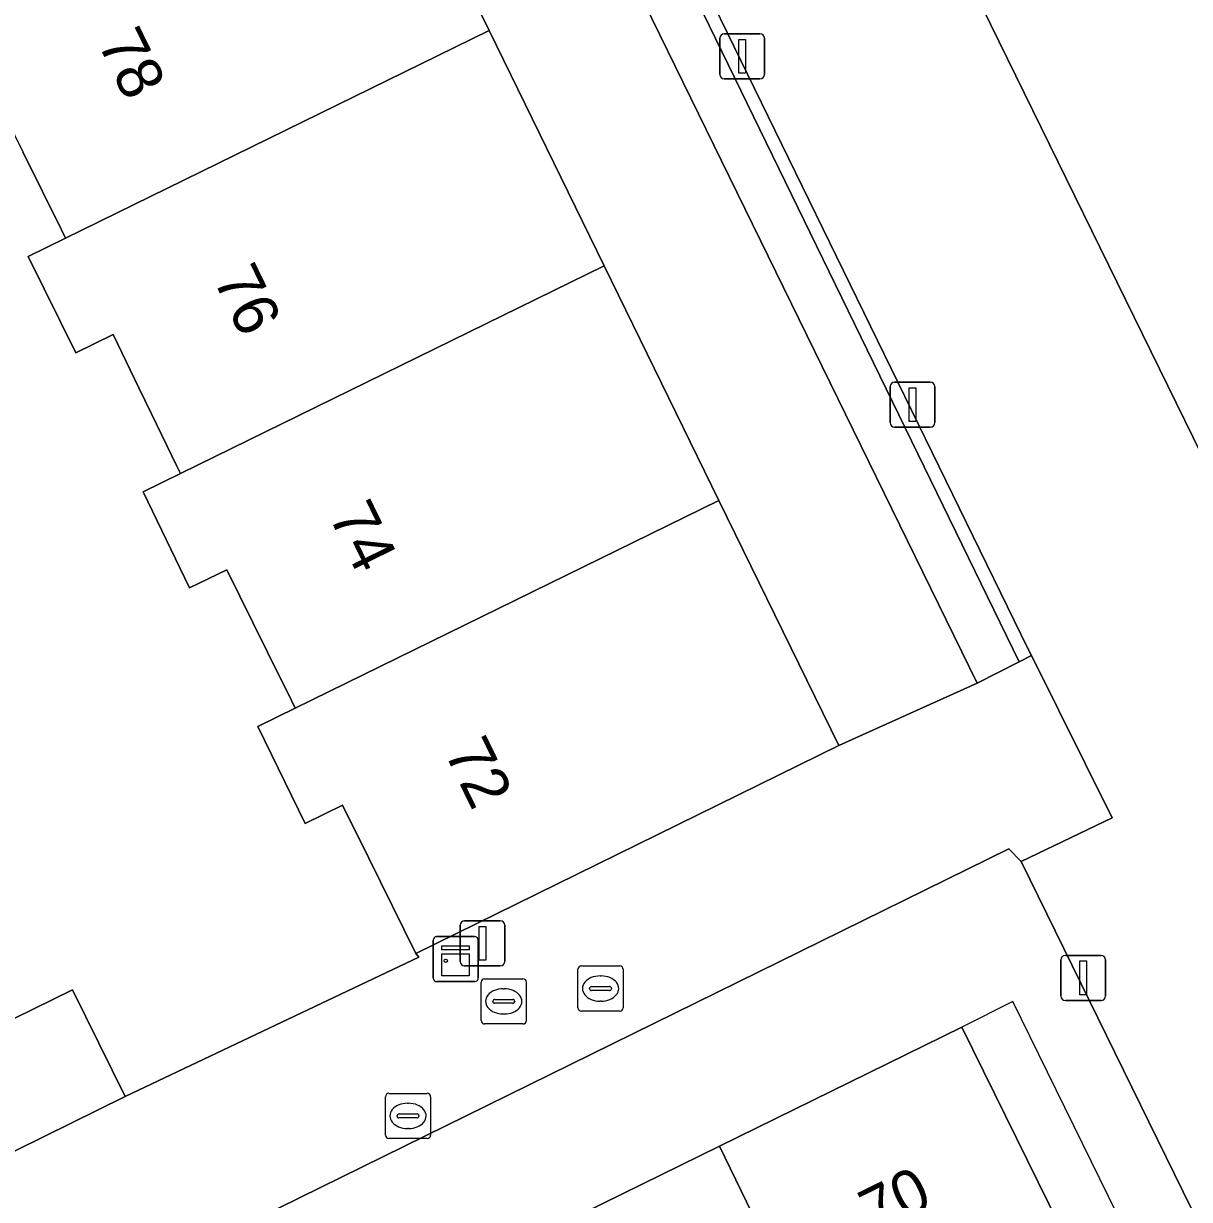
# Model space of a CAD drawing. Extents: x 160455 to 162082, y 388339 to 389736.
# Drawn here: x 160940.36 to 160966.19, y 388781.29 to 388807.35 of the extents above; entities that cross this region are included whole.
import ezdxf

# ---------------------------------------------------------------- set-up
doc = ezdxf.new("R2010")
doc.units = 0
for name, color, linetype in [('IMGEO_Erf', 7, 'Continuous'), ('IMGEO_Kast', 7, 'Continuous'), ('IMGEO_Kolk', 7, 'Continuous'), ('IMGEO_Lichtmast', 7, 'Continuous'), ('IMGEO_Pand', 7, 'Continuous'), ('IMGEO_Pand_nummerreeks', 7, 'Continuous'), ('IMGEO_Pand_overbouw', 7, 'Continuous'), ('IMGEO_Parkeervlak_open', 7, 'Continuous'), ('IMGEO_Rijbaan_lokaal_open', 7, 'Continuous'), ('IMGEO_Rioolput', 7, 'Continuous'), ('IMGEO_Verkeerseiland_open', 7, 'Continuous'), ('IMGEO_Voetpad_open', 7, 'Continuous')]:
    doc.layers.add(name, color=color, linetype=linetype)

msp = doc.modelspace()

# ---------------------------------------------------------------- linework, layer by layer
at = {"layer": 'IMGEO_Erf'}
msp.add_lwpolyline([(160961.484, 388792.734), (160943.478, 388829.542), (160940.441, 388828.108), (160943.047, 388822.78), (160945.383, 388823.928), (160946.985, 388820.667), (160944.643, 388819.516), (160945.587, 388817.586), (160948.132, 388812.383), (160950.672, 388807.189), (160953.222, 388801.976), (160955.762, 388796.782), (160958.421, 388791.346)], close=True, dxfattribs=at)
for points in [[(160938.434, 388784.456), (160941.449, 388785.939), (160942.613, 388783.571), (160949.119, 388786.661), (160949.05, 388786.739), (160948.009, 388788.851), (160947.428, 388790.029), (160946.601, 388789.624), (160945.551, 388791.77), (160946.378, 388792.176), (160946.295, 388792.345), (160945.764, 388793.421), (160945.44, 388794.076), (160944.864, 388795.242), (160944.035, 388794.842), (160943.009, 388796.969), (160943.835, 388797.374), (160943.754, 388797.541), (160943.194, 388798.698), (160942.915, 388799.276), (160942.344, 388800.457), (160941.519, 388800.05), (160940.464, 388802.188), (160941.29, 388802.593), (160941.2, 388802.775), (160940.35, 388804.493)], [(160966.804, 388779.925), (160962.46, 388788.776), (160962.186, 388789.06), (160937.225, 388776.774), (160939.088, 388772.99), (160937.925, 388772.412)], [(160950.593, 388779.927), (160955.774, 388782.471), (160961.144, 388785.109), (160965.734, 388775.78)]]:
    msp.add_lwpolyline(points, dxfattribs=at)
at = {"layer": 'IMGEO_Kast'}
for p, q in [((160949.435, 388786.192), (160949.435, 388787.033)), ((160949.435, 388787.033), (160949.435, 388786.192)), ((160949.51, 388787.117), (160950.351, 388787.117)), ((160950.351, 388787.117), (160949.51, 388787.117)), ((160950.435, 388787.042), (160950.435, 388786.201)), ((160950.435, 388786.201), (160950.435, 388787.042)), ((160950.36, 388786.117), (160949.519, 388786.117)), ((160949.519, 388786.117), (160950.36, 388786.117))]:
    msp.add_line(p, q, dxfattribs=at)
for points in [[(160949.63, 388786.907), (160950.23, 388786.907), (160950.23, 388786.822), (160949.63, 388786.822), (160949.63, 388786.907)], [(160949.63, 388786.732), (160950.23, 388786.732), (160950.23, 388786.243), (160949.63, 388786.243), (160949.63, 388786.732)]]:
    msp.add_lwpolyline(points, dxfattribs=at)
msp.add_circle((160949.714, 388786.581), 0.0377, dxfattribs=at)
for centre, start, end in [((160949.513, 388787.039), 92.4484, 184.2845), ((160949.513, 388787.039), 92.4484, 184.2845), ((160950.357, 388787.039), 2.4484, 94.2845), ((160950.357, 388787.039), 2.4484, 94.2845), ((160949.513, 388786.195), 182.4484, 274.2845), ((160949.513, 388786.195), 182.4484, 274.2845), ((160950.357, 388786.195), 272.4484, 4.2845), ((160950.357, 388786.195), 272.4484, 4.2845)]:
    msp.add_arc(centre, 0.0779, start, end, dxfattribs=at)
at = {"layer": 'IMGEO_Kolk'}
for p, q in [((160950.572, 388786.18), (160951.424, 388786.18)), ((160950.497, 388785.254), (160950.497, 388786.106)), ((160950.985, 388785.96), (160951.01, 388785.96)), ((160951.498, 388786.106), (160951.498, 388785.254)), ((160950.756, 388785.674), (160950.756, 388785.686)), ((160951.194, 388785.637), (160950.796, 388785.637)), ((160950.799, 388785.723), (160951.197, 388785.723)), ((160951.24, 388785.686), (160951.24, 388785.674)), ((160951.008, 388785.4), (160950.983, 388785.4)), ((160951.424, 388785.18), (160950.572, 388785.18))]:
    msp.add_line(p, q, dxfattribs=at)
for points in [[(160950.572, 388786.18), (160951.424, 388786.18)], [(160950.497, 388785.254), (160950.497, 388786.106)], [(160951.498, 388786.106), (160951.498, 388785.254)], [(160951.424, 388785.18), (160950.572, 388785.18)]]:
    msp.add_lwpolyline(points, dxfattribs=at)
for centre, radius, start, end in [((160950.574, 388786.104), 0.0765, 91.552, 178.448), ((160950.574, 388786.104), 0.0765, 91.552, 178.448), ((160951.422, 388786.104), 0.0765, 1.552, 88.448), ((160951.422, 388786.104), 0.0765, 1.552, 88.448), ((160950.796, 388785.683), 0.0403, 85.8775, 175.7526), ((160950.793, 388785.673), 0.0366, 178.938, 274.7102), ((160951.197, 388785.68), 0.043, 264.8664, 352.4533), ((160951.201, 388785.685), 0.0386, 1.7309, 96.639), ((160950.574, 388785.256), 0.0765, 181.552, 268.448), ((160950.574, 388785.256), 0.0765, 181.552, 268.448), ((160951.422, 388785.256), 0.0765, 271.552, 358.448), ((160951.422, 388785.256), 0.0765, 271.552, 358.448)]:
    msp.add_arc(centre, radius, start, end, dxfattribs=at)
for centre, major_axis, ratio, start_param, end_param in [((160950.984, 388785.68), (-0.387, 0.002), 0.722429, 4.712389, 7.853982), ((160951.009, 388785.68), (-0.39, 0.002), 0.717154, 1.570796, 4.712389)]:
    msp.add_ellipse(centre, major_axis=major_axis, ratio=ratio, start_param=start_param, end_param=end_param, dxfattribs=at)
at = {"layer": 'IMGEO_Lichtmast'}
for p, q in [((160955.783, 388806.221), (160955.783, 388807.021)), ((160955.783, 388807.021), (160955.783, 388806.221)), ((160955.883, 388807.121), (160956.673, 388807.121)), ((160956.673, 388807.121), (160955.883, 388807.121)), ((160956.773, 388807.021), (160956.773, 388806.221)), ((160956.773, 388806.221), (160956.773, 388807.021)), ((160956.673, 388806.121), (160955.883, 388806.121)), ((160955.883, 388806.121), (160956.673, 388806.121)), ((160959.556, 388798.503), (160959.556, 388799.303)), ((160959.556, 388799.303), (160959.556, 388798.503)), ((160959.656, 388799.403), (160960.446, 388799.403)), ((160960.446, 388799.403), (160959.656, 388799.403)), ((160960.546, 388799.303), (160960.546, 388798.503)), ((160960.546, 388798.503), (160960.546, 388799.303)), ((160960.446, 388798.403), (160959.656, 388798.403)), ((160959.656, 388798.403), (160960.446, 388798.403)), ((160950.131, 388787.466), (160950.921, 388787.466)), ((160950.921, 388787.466), (160950.131, 388787.466)), ((160950.031, 388786.566), (160950.031, 388787.366)), ((160950.031, 388787.366), (160950.031, 388786.566)), ((160951.021, 388787.366), (160951.021, 388786.566)), ((160951.021, 388786.566), (160951.021, 388787.366)), ((160963.438, 388786.7), (160964.228, 388786.7)), ((160964.228, 388786.7), (160963.438, 388786.7)), ((160950.921, 388786.466), (160950.131, 388786.466)), ((160950.131, 388786.466), (160950.921, 388786.466)), ((160963.338, 388785.8), (160963.338, 388786.6)), ((160963.338, 388786.6), (160963.338, 388785.8)), ((160964.328, 388786.6), (160964.328, 388785.8)), ((160964.328, 388785.8), (160964.328, 388786.6)), ((160964.228, 388785.7), (160963.438, 388785.7)), ((160963.438, 388785.7), (160964.228, 388785.7))]:
    msp.add_line(p, q, dxfattribs=at)
for points in [[(160956.203, 388806.996), (160956.353, 388806.996), (160956.353, 388806.246), (160956.203, 388806.246), (160956.203, 388806.996)], [(160959.976, 388799.278), (160960.126, 388799.278), (160960.126, 388798.528), (160959.976, 388798.528), (160959.976, 388799.278)], [(160950.451, 388787.341), (160950.601, 388787.341), (160950.601, 388786.591), (160950.451, 388786.591), (160950.451, 388787.341)], [(160963.758, 388786.575), (160963.908, 388786.575), (160963.908, 388785.825), (160963.758, 388785.825), (160963.758, 388786.575)]]:
    msp.add_lwpolyline(points, dxfattribs=at)
for centre, start, end in [((160955.883, 388807.021), 90, 180), ((160955.883, 388807.021), 90, 180), ((160956.673, 388807.021), 0, 90), ((160956.673, 388807.021), 360, 90), ((160955.883, 388806.221), 180, 270), ((160955.883, 388806.221), 180, 270), ((160956.673, 388806.221), 270, 0), ((160956.673, 388806.221), 270, 0), ((160959.656, 388799.303), 90, 180), ((160959.656, 388799.303), 90, 180), ((160960.446, 388799.303), 0, 90), ((160960.446, 388799.303), 360, 90), ((160959.656, 388798.503), 180, 270), ((160959.656, 388798.503), 180, 270), ((160960.446, 388798.503), 270, 0), ((160960.446, 388798.503), 270, 0), ((160950.131, 388787.366), 90, 180), ((160950.131, 388787.366), 90, 180), ((160950.921, 388787.366), 0, 90), ((160950.921, 388787.366), 360, 90), ((160963.438, 388786.6), 90, 180), ((160963.438, 388786.6), 90, 180), ((160964.228, 388786.6), 0, 90), ((160964.228, 388786.6), 360, 90), ((160950.131, 388786.566), 180, 270), ((160950.131, 388786.566), 180, 270), ((160950.921, 388786.566), 270, 0), ((160950.921, 388786.566), 270, 0), ((160963.438, 388785.8), 180, 270), ((160963.438, 388785.8), 180, 270), ((160964.228, 388785.8), 270, 0), ((160964.228, 388785.8), 270, 0)]:
    msp.add_arc(centre, 0.1, start, end, dxfattribs=at)
at = {"layer": 'IMGEO_Pand'}
for points in [[(160948.132, 388812.383), (160937.905, 388807.39), (160938.952, 388805.246), (160939.779, 388805.649), (160940.35, 388804.493), (160941.2, 388802.775), (160941.29, 388802.593), (160950.672, 388807.189)], [(160953.222, 388801.976), (160950.672, 388807.189), (160941.29, 388802.593), (160940.464, 388802.188), (160941.519, 388800.05), (160942.344, 388800.457), (160942.915, 388799.276), (160943.194, 388798.698), (160943.754, 388797.541), (160943.835, 388797.374)], [(160955.762, 388796.782), (160953.222, 388801.976), (160943.835, 388797.374), (160943.009, 388796.969), (160944.035, 388794.842), (160944.864, 388795.242), (160945.44, 388794.076), (160945.764, 388793.421), (160946.295, 388792.345), (160946.378, 388792.176)], [(160955.762, 388796.782), (160946.378, 388792.176), (160945.551, 388791.77), (160946.601, 388789.624), (160947.428, 388790.029), (160948.009, 388788.851), (160949.05, 388786.739), (160958.421, 388791.346)], [(160938.434, 388784.456), (160939.598, 388782.089), (160942.613, 388783.571), (160941.449, 388785.939)], [(160961.144, 388785.109), (160955.774, 388782.471), (160960.335, 388773.079), (160960.737, 388772.251), (160962.886, 388773.294), (160962.484, 388774.122), (160963.716, 388774.751), (160965.734, 388775.78)], [(160955.774, 388782.471), (160950.593, 388779.927), (160955.118, 388770.534), (160955.517, 388769.707), (160957.68, 388770.739), (160957.284, 388771.57), (160958.438, 388772.141), (160958.912, 388772.376), (160960.167, 388772.996), (160960.335, 388773.079)]]:
    msp.add_lwpolyline(points, close=True, dxfattribs=at)
at = {"layer": 'IMGEO_Pand_overbouw'}
msp.add_lwpolyline([(160961.144, 388785.109), (160965.734, 388775.78), (160963.716, 388774.751), (160964.12, 388773.919), (160967.282, 388775.466), (160962.275, 388785.678)], close=True, dxfattribs=at)
at = {"layer": 'IMGEO_Parkeervlak_open'}
msp.add_lwpolyline([(160948.872, 388833.674), (160944.14, 388831.355), (160962.609, 388793.497), (160962.686, 388793.342), (160964.475, 388789.746), (160962.46, 388788.776), (160966.804, 388779.925), (160971.277, 388770.846), (160975.724, 388773.041), (160967.282, 388790.15), (160969.637, 388791.303)], close=True, dxfattribs=at)
at = {"layer": 'IMGEO_Rijbaan_lokaal_open'}
msp.add_lwpolyline([(160946.622, 388838.248), (160948.872, 388833.674), (160969.637, 388791.303), (160967.282, 388790.15), (160975.724, 388773.041), (160982.393, 388776.332), (160979.119, 388783.035), (160977.581, 388786.134), (160953.303, 388835.701)], dxfattribs=at)
at = {"layer": 'IMGEO_Rioolput'}
for p, q in [((160952.717, 388786.464), (160953.569, 388786.464)), ((160952.642, 388785.538), (160952.642, 388786.39)), ((160953.13, 388786.244), (160953.155, 388786.244)), ((160953.643, 388786.39), (160953.643, 388785.538)), ((160952.901, 388785.958), (160952.901, 388785.97)), ((160953.339, 388785.921), (160952.941, 388785.921)), ((160952.944, 388786.007), (160953.342, 388786.007)), ((160953.385, 388785.97), (160953.385, 388785.958)), ((160953.153, 388785.684), (160953.128, 388785.684)), ((160953.569, 388785.464), (160952.717, 388785.464)), ((160948.377, 388782.716), (160948.377, 388783.568)), ((160948.452, 388783.642), (160949.304, 388783.642)), ((160949.378, 388783.568), (160949.378, 388782.716)), ((160948.865, 388783.422), (160948.89, 388783.422)), ((160948.636, 388783.136), (160948.636, 388783.148)), ((160949.074, 388783.099), (160948.676, 388783.099)), ((160948.679, 388783.185), (160949.077, 388783.185)), ((160949.12, 388783.148), (160949.12, 388783.136)), ((160948.888, 388782.862), (160948.863, 388782.862)), ((160949.304, 388782.642), (160948.452, 388782.642))]:
    msp.add_line(p, q, dxfattribs=at)
for points in [[(160952.717, 388786.464), (160953.569, 388786.464)], [(160952.642, 388785.538), (160952.642, 388786.39)], [(160953.643, 388786.39), (160953.643, 388785.538)], [(160953.569, 388785.464), (160952.717, 388785.464)], [(160948.377, 388782.716), (160948.377, 388783.568)], [(160948.452, 388783.642), (160949.304, 388783.642)], [(160949.378, 388783.568), (160949.378, 388782.716)], [(160949.304, 388782.642), (160948.452, 388782.642)]]:
    msp.add_lwpolyline(points, dxfattribs=at)
for centre, radius, start, end in [((160952.719, 388786.388), 0.0765, 91.552, 178.448), ((160952.719, 388786.388), 0.0765, 91.552, 178.448), ((160953.567, 388786.388), 0.0765, 1.552, 88.448), ((160953.567, 388786.388), 0.0765, 1.552, 88.448), ((160952.941, 388785.967), 0.0403, 85.8775, 175.7526), ((160952.938, 388785.957), 0.0366, 178.938, 274.7102), ((160953.342, 388785.964), 0.043, 264.8664, 352.4533), ((160953.346, 388785.969), 0.0386, 1.7309, 96.639), ((160952.719, 388785.54), 0.0765, 181.552, 268.448), ((160952.719, 388785.54), 0.0765, 181.552, 268.448), ((160953.567, 388785.54), 0.0765, 271.552, 358.448), ((160953.567, 388785.54), 0.0765, 271.552, 358.448), ((160948.454, 388783.566), 0.0765, 91.552, 178.448), ((160948.454, 388783.566), 0.0765, 91.552, 178.448), ((160949.302, 388783.566), 0.0765, 1.552, 88.448), ((160949.302, 388783.566), 0.0765, 1.552, 88.448), ((160948.676, 388783.145), 0.0403, 85.8775, 175.7526), ((160948.673, 388783.135), 0.0366, 178.938, 274.7102), ((160949.077, 388783.142), 0.043, 264.8664, 352.4533), ((160949.081, 388783.147), 0.0386, 1.7309, 96.639), ((160948.454, 388782.718), 0.0765, 181.552, 268.448), ((160948.454, 388782.718), 0.0765, 181.552, 268.448), ((160949.302, 388782.718), 0.0765, 271.552, 358.448), ((160949.302, 388782.718), 0.0765, 271.552, 358.448)]:
    msp.add_arc(centre, radius, start, end, dxfattribs=at)
for centre, major_axis, ratio, start_param, end_param in [((160953.129, 388785.964), (-0.387, 0.002), 0.722429, 4.712389, 7.853982), ((160953.154, 388785.964), (-0.39, 0.002), 0.717154, 1.570796, 4.712389), ((160948.864, 388783.142), (-0.387, 0.002), 0.722429, 4.712389, 7.853982), ((160948.889, 388783.142), (-0.39, 0.002), 0.717154, 1.570796, 4.712389)]:
    msp.add_ellipse(centre, major_axis=major_axis, ratio=ratio, start_param=start_param, end_param=end_param, dxfattribs=at)
at = {"layer": 'IMGEO_Verkeerseiland_open'}
msp.add_lwpolyline([(160946.08, 388837.986), (160948.078, 388833.964), (160943.632, 388831.78), (160962.415, 388793.207), (160962.686, 388793.342), (160962.609, 388793.497), (160944.14, 388831.355), (160948.872, 388833.674), (160946.622, 388838.248)], dxfattribs=at)
at = {"layer": 'IMGEO_Voetpad_open'}
msp.add_lwpolyline([(160962.415, 388793.207), (160943.632, 388831.78), (160939.61, 388829.793), (160940.441, 388828.108), (160943.478, 388829.542), (160961.484, 388792.734)], close=True, dxfattribs=at)
for points in [[(160962.186, 388789.06), (160962.46, 388788.776), (160964.475, 388789.746), (160962.686, 388793.342), (160962.415, 388793.207), (160961.484, 388792.734), (160958.421, 388791.346), (160949.05, 388786.739), (160949.119, 388786.661), (160942.613, 388783.571), (160939.598, 388782.089), (160938.434, 388784.456), (160935.571, 388790.337), (160934.396, 388792.746), (160933.262, 388795.071), (160930.485, 388800.744), (160929.291, 388803.185), (160928.172, 388805.472), (160925.373, 388811.162)], [(160929.375, 388779.613), (160929.119, 388780.101), (160928.626, 388779.448), (160928.178, 388778.717), (160927.831, 388777.792), (160929.117, 388774.962), (160935.249, 388777.96), (160936.05, 388776.299), (160937.925, 388772.412), (160939.088, 388772.99), (160937.225, 388776.774), (160962.186, 388789.06)]]:
    msp.add_lwpolyline(points, dxfattribs=at)

# ---------------------------------------------------------------- texts
at = {"layer": 'IMGEO_Pand_nummerreeks'}
for s, rotation, p in [('78', 296.035, (160941.992, 388806.927)), ('76', 296.035, (160944.551, 388801.688)), ('74', 296.035, (160947.111, 388796.448)), ('72', 296.035, (160949.67, 388791.21)), ('70', 26.1613, (160959.206, 388780.503))]:
    msp.add_text(s, height=1, rotation=rotation, dxfattribs=at).set_placement(p)

doc.saveas('drawing.dxf')
